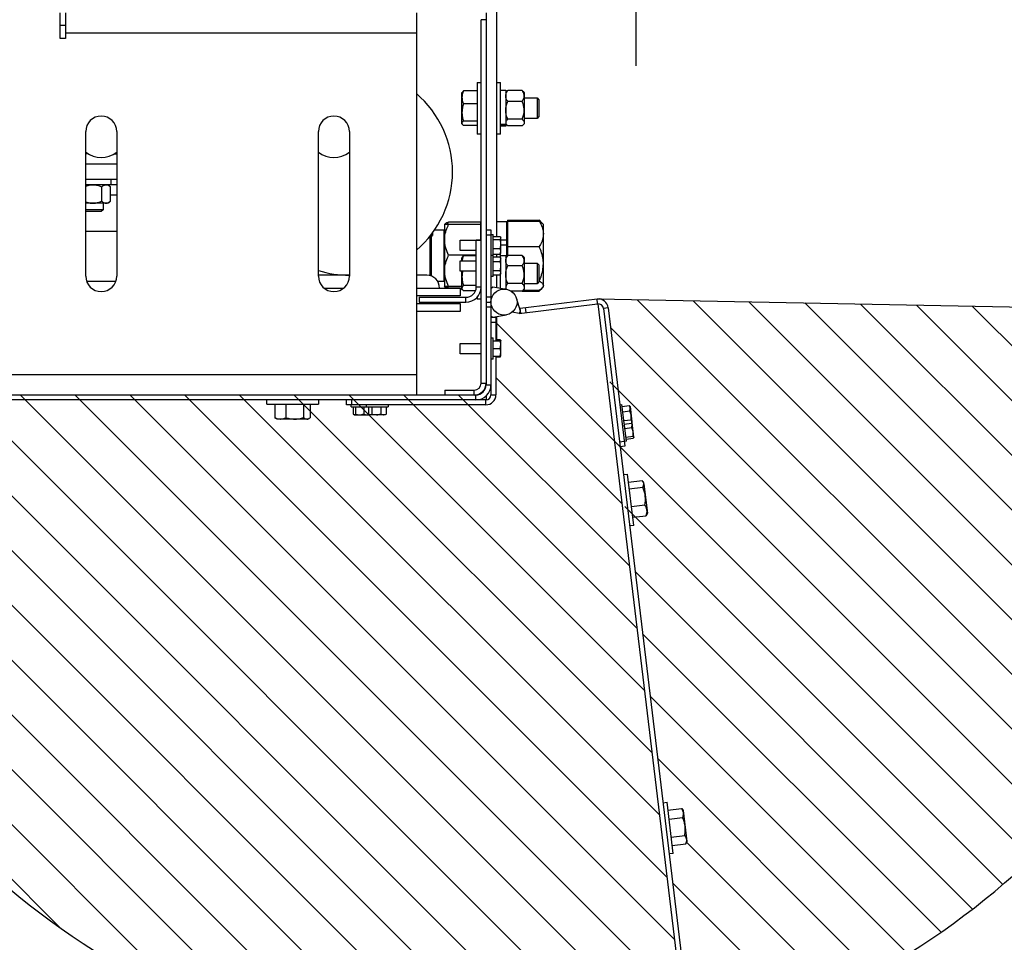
# Model space of a CAD drawing. Header units: inches. Extents: x 170 to 288, y 234 to 248.
# Tile 376 of 480: x 255.792 to 256.587, y 237.284 to 238.028. Entities that reach past the tile are written whole.
import ezdxf

# ---------------------------------------------------------------- set-up
doc = ezdxf.new("R2010")
doc.units = ezdxf.units.IN
doc.header["$LTSCALE"] = 0.25
doc.header["$MEASUREMENT"] = 0
doc.layers.add('ANNOTATIONS', color=1, linetype='Continuous')
doc.layers.add('STANDARD Z GUIDE MOTOR RH', color=7, linetype='Continuous')
doc.styles.add('ARIAL', font='arial.ttf', dxfattribs={"height": 0.09375})
doc.dimstyles.new('STANDARD$0', dxfattribs={"dimtxt": 0.09375, "dimasz": 0.09375, "dimexe": 0.03125, "dimexo": 0.046875, "dimgap": 0.09, "dimtad": 0, "dimtih": 1, "dimtoh": 1, "dimdec": 4, "dimzin": 0, "dimdsep": 46, "dimtxsty": 'ARIAL', "dimcen": 0.09, "dimadec": 0, "dimazin": 0, "dimtfac": 1, "dimtdec": 4, "dimtofl": 0, "dimtmove": 0, "dimatfit": 1, "dimfxl": 1, "dimtolj": 1, "dimtzin": 0, "dimarcsym": 0})

# ---------------------------------------------------------------- blocks, each defined once
blk = doc.blocks.new('*D35')
at = {"layer": 'ANNOTATIONS', "color": 0, "lineweight": -2, "transparency": 16777216}
for p, q in [((256.33646, 238.03768), (257.07324, 238.03768)), ((257.04199, 237.94393), (257.04199, 237.8032)), ((257.04199, 237.27493), (257.04199, 237.52619)), ((256.22324, 237.18118), (257.07324, 237.18118))]:
    blk.add_line(p, q, dxfattribs=at)
at = {"layer": 'ANNOTATIONS', "color": 0, "transparency": 16777216}
for points in [[(257.02637, 237.94393), (257.05762, 237.94393), (257.04199, 238.03768)], [(257.02637, 237.27493), (257.05762, 237.27493), (257.04199, 237.18118)]]:
    blk.add_solid(points, dxfattribs=at)
at = {"layer": 'defpoints', "color": 0, "transparency": 16777216}
for p in [(256.28958, 238.03768), (256.17637, 237.18118), (257.04199, 237.18118)]:
    blk.add_point(p, dxfattribs=at)
at = {"layer": 'ANNOTATIONS', "color": 0, "transparency": 16777216, "insert": (257.04199, 237.6647), "char_height": 0.09375, "attachment_point": 5, "style": 'ARIAL'}
blk.add_mtext('\\A1;25 3/8"', dxfattribs=at)
blk = doc.blocks.new('*D37')
at = {"layer": 'ANNOTATIONS', "color": 0, "lineweight": -2, "transparency": 16777216}
for p, q in [((255.56945, 237.83422), (255.56945, 236.99501)), ((256.80182, 237.74534), (256.80182, 236.99501)), ((255.6632, 237.02626), (255.89614, 237.02626)), ((256.70807, 237.02626), (256.47513, 237.02626))]:
    blk.add_line(p, q, dxfattribs=at)
at = {"layer": 'ANNOTATIONS', "color": 0, "transparency": 16777216}
for points in [[(255.6632, 237.04189), (255.6632, 237.01064), (255.56945, 237.02626)], [(256.70807, 237.04189), (256.70807, 237.01064), (256.80182, 237.02626)]]:
    blk.add_solid(points, dxfattribs=at)
at = {"layer": 'defpoints', "color": 0, "transparency": 16777216}
for p in [(255.56945, 237.88109), (256.80182, 237.79222), (256.80182, 237.02626)]:
    blk.add_point(p, dxfattribs=at)
at = {"layer": 'ANNOTATIONS', "color": 0, "transparency": 16777216, "insert": (256.18564, 237.02626), "char_height": 0.09375, "attachment_point": 5, "style": 'ARIAL'}
blk.add_mtext('\\A1;35 3/4"', dxfattribs=at)

msp = doc.modelspace()

# ---------------------------------------------------------------- linework, layer by layer
at = {"layer": 'STANDARD Z GUIDE MOTOR RH'}
for p, q in [((256.28958, 238.27489), (256.28958, 237.99081)), ((256.17708, 238.03768), (256.17708, 237.85317)), ((255.82512, 238.01288), (255.82512, 238.03372)), ((255.82928, 238.03372), (255.82928, 238.01288)), ((256.11262, 238.03372), (256.11262, 237.72518)), ((256.16875, 238.02805), (256.16478, 238.02805)), ((256.16478, 237.73482), (256.16478, 238.02805)), ((256.16875, 238.03372), (256.16875, 237.73352)), ((255.82928, 238.0233), (255.82512, 238.0233)), ((255.82928, 238.01288), (255.82512, 238.01288)), ((256.11262, 238.01705), (255.82928, 238.01705)), ((256.16145, 237.97747), (256.16478, 237.97747)), ((256.16145, 237.97747), (256.16145, 237.9358)), ((256.17708, 237.97747), (256.18042, 237.97747)), ((256.18042, 237.9358), (256.18042, 237.97747)), ((256.14932, 237.96913), (256.14956, 237.96955)), ((256.14932, 237.94413), (256.14932, 237.96913)), ((256.16145, 237.97053), (256.15043, 237.97053)), ((256.18042, 237.97112), (256.18458, 237.97112)), ((256.18458, 237.97112), (256.18458, 237.94215)), ((256.18458, 237.96913), (256.18541, 237.9701)), ((256.19785, 237.97092), (256.18625, 237.97092)), ((256.19869, 237.9701), (256.19952, 237.96913)), ((256.19952, 237.96913), (256.19952, 237.94413)), ((256.19952, 237.96497), (256.20992, 237.96497)), ((256.20992, 237.96497), (256.21145, 237.96344)), ((256.20992, 237.96497), (256.20992, 237.9483)), ((256.16145, 237.96018), (256.15043, 237.96018)), ((256.19785, 237.96199), (256.18625, 237.96199)), ((256.21145, 237.96344), (256.21145, 237.94983)), ((256.20992, 237.9483), (256.19952, 237.9483)), ((256.21145, 237.94983), (256.20992, 237.9483)), ((256.14956, 237.94372), (256.14932, 237.94413)), ((256.16145, 237.94629), (256.15043, 237.94629)), ((256.16145, 237.94274), (256.15043, 237.94274)), ((256.18042, 237.94365), (256.18458, 237.94365)), ((256.18042, 237.94281), (256.18458, 237.94281)), ((256.18458, 237.94215), (256.18042, 237.94215)), ((256.18541, 237.94317), (256.18458, 237.94413)), ((256.19785, 237.94771), (256.18625, 237.94771)), ((256.19785, 237.94235), (256.18625, 237.94235)), ((256.19952, 237.94413), (256.19869, 237.94317)), ((255.84574, 237.82112), (255.84574, 237.93778)), ((255.87074, 237.93778), (255.87074, 237.82112)), ((256.03345, 237.82112), (256.03345, 237.93778)), ((256.05845, 237.93778), (256.05845, 237.82112)), ((256.16478, 237.9358), (256.16145, 237.9358)), ((256.18042, 237.9358), (256.17708, 237.9358)), ((255.84763, 237.91987), (255.84574, 237.91987)), ((255.86889, 237.91987), (255.87074, 237.91987)), ((255.87074, 237.91153), (255.84574, 237.91153)), ((255.87074, 237.89903), (255.84574, 237.89903)), ((255.87074, 237.89487), (255.84574, 237.89487)), ((255.85859, 237.8816), (255.85859, 237.8932)), ((255.86387, 237.89487), (255.86581, 237.8932)), ((255.86581, 237.8816), (255.86581, 237.8932)), ((255.86585, 237.89903), (255.86585, 237.89487)), ((255.86581, 237.8866), (255.87074, 237.8866)), ((255.86387, 237.87993), (255.84574, 237.87993)), ((255.8597, 237.87993), (255.8597, 237.87473)), ((255.86581, 237.8816), (255.86387, 237.87993)), ((255.8597, 237.87473), (255.84574, 237.87473)), ((255.85818, 237.8732), (255.84574, 237.8732)), ((255.8597, 237.87473), (255.85818, 237.8732)), ((256.13522, 237.86269), (256.13552, 237.86304)), ((256.13522, 237.86268), (256.13522, 237.81269)), ((256.16425, 237.86474), (256.13855, 237.86474)), ((256.16425, 237.8628), (256.13855, 237.8628)), ((256.16425, 237.86474), (256.16425, 237.85021)), ((256.16425, 237.86268), (256.16478, 237.86268)), ((256.17708, 237.86513), (256.18542, 237.86513)), ((256.18542, 237.83677), (256.18542, 237.86513)), ((256.18542, 237.86268), (256.18595, 237.86268)), ((256.18595, 237.86638), (256.18595, 237.83736)), ((256.18595, 237.86638), (256.21165, 237.86638)), ((256.18595, 237.86552), (256.21165, 237.86552)), ((256.21165, 237.86638), (256.21245, 237.86502)), ((256.21296, 237.86503), (256.21425, 237.86354)), ((256.21425, 237.86354), (256.21498, 237.86268)), ((256.21498, 237.81268), (256.21498, 237.86268)), ((255.87074, 237.85727), (255.84574, 237.85727)), ((256.12346, 237.85323), (256.12346, 237.82155)), ((256.12516, 237.85372), (256.12372, 237.85356)), ((256.12396, 237.82141), (256.12396, 237.85358)), ((256.12438, 237.85363), (256.12438, 237.82126)), ((256.12468, 237.8548), (256.12542, 237.8548)), ((256.12542, 237.85578), (256.12542, 237.85378)), ((256.12735, 237.85852), (256.1348, 237.85852)), ((256.1348, 237.85852), (256.1348, 237.81685)), ((256.1348, 237.85435), (256.13522, 237.85435)), ((256.16875, 237.85854), (256.17272, 237.85854)), ((256.16875, 237.85438), (256.17272, 237.85438)), ((256.17272, 237.85854), (256.17272, 237.72538)), ((256.17272, 237.85471), (256.17438, 237.85471)), ((256.17438, 237.82071), (256.17438, 237.85471)), ((256.17438, 237.85317), (256.18016, 237.85317)), ((256.18044, 237.85278), (256.18072, 237.85229)), ((256.14772, 237.85021), (256.16478, 237.85021)), ((256.14772, 237.84188), (256.14772, 237.85021)), ((256.16478, 237.85011), (256.16082, 237.85011)), ((256.16082, 237.81241), (256.16082, 237.85011)), ((256.17438, 237.8506), (256.18016, 237.8506)), ((256.18016, 237.8506), (256.18072, 237.85188)), ((256.18072, 237.83979), (256.18072, 237.85229)), ((256.18542, 237.85012), (256.18072, 237.85012)), ((256.18542, 237.84614), (256.18072, 237.84614)), ((256.18595, 237.84497), (256.21165, 237.84497)), ((256.16082, 237.83791), (256.13855, 237.83791)), ((256.16082, 237.84188), (256.14772, 237.84188)), ((256.1497, 237.83644), (256.15043, 237.83742)), ((256.16082, 237.83742), (256.15043, 237.83742)), ((256.17272, 237.83804), (256.17438, 237.83804)), ((256.17438, 237.84347), (256.18016, 237.84347)), ((256.17438, 237.83892), (256.18016, 237.83892)), ((256.17708, 237.83892), (256.17708, 237.83659)), ((256.18016, 237.83892), (256.18072, 237.8412)), ((256.18036, 237.83935), (256.18016, 237.83892)), ((256.18042, 237.83643), (256.18042, 237.83925)), ((256.18042, 237.83778), (256.18458, 237.83778)), ((256.18072, 237.83979), (256.18044, 237.83931)), ((256.18458, 237.83778), (256.18458, 237.81064)), ((256.18458, 237.8358), (256.18574, 237.83715)), ((256.18625, 237.83769), (256.18573, 237.83712)), ((256.19785, 237.83769), (256.18625, 237.83769)), ((256.19785, 237.83769), (256.19837, 237.83712)), ((256.19836, 237.83715), (256.19952, 237.8358)), ((256.14772, 237.83354), (256.16082, 237.83354)), ((256.14772, 237.82521), (256.14772, 237.83354)), ((256.14932, 237.8358), (256.14969, 237.83644)), ((256.14932, 237.83354), (256.14932, 237.8358)), ((256.17438, 237.83659), (256.18016, 237.83659)), ((256.17438, 237.83299), (256.18016, 237.83299)), ((256.18016, 237.83659), (256.18072, 237.83563)), ((256.18016, 237.83299), (256.18072, 237.83479)), ((256.18072, 237.82313), (256.18072, 237.83563)), ((256.19785, 237.82951), (256.18625, 237.82951)), ((256.19952, 237.8358), (256.19952, 237.8108)), ((256.19952, 237.83163), (256.20992, 237.83163)), ((256.20992, 237.83163), (256.21145, 237.83011)), ((256.20992, 237.83163), (256.20992, 237.81497)), ((256.21145, 237.83011), (256.21145, 237.81649)), ((256.05845, 237.82188), (256.03345, 237.82188)), ((256.12083, 237.82188), (256.11262, 237.82188)), ((256.13522, 237.82102), (256.1348, 237.82102)), ((256.16082, 237.82521), (256.14772, 237.82521)), ((256.14932, 237.8108), (256.14932, 237.82521)), ((256.17438, 237.82577), (256.18016, 237.82577)), ((256.17438, 237.82216), (256.18016, 237.82216)), ((256.17708, 237.82216), (256.17708, 237.81202)), ((256.18016, 237.82216), (256.18072, 237.82396)), ((256.18072, 237.82313), (256.18016, 237.82216)), ((256.18042, 237.81141), (256.18042, 237.82246)), ((255.86999, 237.81685), (255.84649, 237.81685)), ((256.1348, 237.81685), (256.12975, 237.81685)), ((256.16082, 237.81363), (256.15043, 237.81363)), ((256.17438, 237.82071), (256.17272, 237.82071)), ((256.19785, 237.81512), (256.18625, 237.81512)), ((256.20992, 237.81497), (256.19952, 237.81497)), ((256.21145, 237.81649), (256.20992, 237.81497)), ((256.21145, 237.81713), (256.21165, 237.81713)), ((256.03801, 237.81147), (256.0539, 237.81147)), ((256.11262, 237.81147), (256.14792, 237.81147)), ((256.14792, 237.80522), (256.11262, 237.80522)), ((256.13552, 237.81233), (256.13522, 237.81268)), ((256.13522, 237.81268), (256.13522, 237.81268)), ((256.14932, 237.8128), (256.13855, 237.8128)), ((256.14932, 237.81257), (256.13855, 237.81257)), ((256.14792, 237.81147), (256.14792, 237.80522)), ((256.14942, 237.81063), (256.14792, 237.81063)), ((256.14969, 237.81016), (256.14932, 237.8108)), ((256.16017, 237.80919), (256.15043, 237.80919)), ((256.16082, 237.81241), (256.16478, 237.81241)), ((256.17272, 237.8112), (256.17432, 237.81254)), ((256.17432, 237.81254), (256.18513, 237.81054)), ((256.18395, 237.81075), (256.18458, 237.81075)), ((256.18475, 237.8106), (256.18458, 237.8108)), ((256.19785, 237.80891), (256.18909, 237.80891)), ((256.19792, 237.80899), (256.21165, 237.80899)), ((256.19952, 237.8108), (256.19836, 237.80946)), ((256.1987, 237.80985), (256.21165, 237.80985)), ((256.21425, 237.81183), (256.21296, 237.81034)), ((256.21498, 237.81268), (256.21425, 237.81183)), ((256.11262, 237.79897), (256.14792, 237.79897)), ((256.11478, 237.80408), (256.15248, 237.80408)), ((256.11478, 237.80408), (256.11478, 237.80011)), ((256.11478, 237.80011), (256.15248, 237.80011)), ((256.14792, 237.79897), (256.14792, 237.79272)), ((256.15248, 237.80011), (256.15248, 237.80408)), ((256.16145, 237.80399), (256.16145, 237.80247)), ((256.16478, 237.80247), (256.16145, 237.80247)), ((256.16875, 237.80438), (256.17272, 237.80438)), ((256.16875, 237.80021), (256.17272, 237.80021)), ((256.19652, 237.79285), (256.19324, 237.80334)), ((256.19539, 237.7911), (256.25876, 237.79874)), ((256.19624, 237.7952), (256.25829, 237.80268)), ((256.25876, 237.79874), (256.25829, 237.80268)), ((256.25829, 237.80268), (256.80182, 237.79222)), ((256.25896, 237.79876), (256.32578, 237.24444)), ((256.29072, 237.80206), (256.67198, 237.4208)), ((256.33578, 237.80119), (256.69071, 237.44626)), ((256.38084, 237.80032), (256.70827, 237.47289)), ((256.4259, 237.79945), (256.72462, 237.50073)), ((256.47096, 237.79859), (256.73972, 237.52983)), ((256.51602, 237.79772), (256.75349, 237.56026)), ((256.14792, 237.79272), (256.11262, 237.79272)), ((256.17272, 237.79602), (256.16875, 237.79602)), ((256.17272, 237.78922), (256.17432, 237.78788)), ((256.17432, 237.78788), (256.18513, 237.78989)), ((256.19539, 237.7911), (256.18993, 237.79214)), ((256.19539, 237.7911), (256.19652, 237.79285)), ((256.19671, 237.79126), (256.19624, 237.7952)), ((256.20037, 237.7957), (256.20085, 237.79176)), ((256.26734, 237.79558), (256.2634, 237.7951)), ((256.2634, 237.7951), (256.32972, 237.24492)), ((256.26734, 237.79558), (256.2808, 237.68389)), ((256.56109, 237.79685), (256.76585, 237.59209)), ((256.17272, 237.78788), (256.17668, 237.78788)), ((256.17668, 237.78372), (256.17272, 237.78372)), ((256.17668, 237.78788), (256.17668, 237.76893)), ((256.17708, 237.7884), (256.17708, 237.76988)), ((256.17708, 237.78311), (256.27233, 237.68786)), ((255.56452, 237.77695), (256.15996, 237.18151)), ((256.2693, 237.77928), (256.6521, 237.39648)), ((256.14772, 237.76685), (256.16478, 237.76685)), ((256.14772, 237.75852), (256.14772, 237.76685)), ((256.17272, 237.77135), (256.17438, 237.77135)), ((256.17438, 237.75402), (256.17438, 237.77135)), ((256.17438, 237.76893), (256.18016, 237.76893)), ((256.17668, 237.76988), (256.18016, 237.76988)), ((256.17668, 237.76987), (256.18016, 237.76987)), ((256.17668, 237.76983), (256.18016, 237.76983)), ((256.17668, 237.7697), (256.18016, 237.7697)), ((256.17668, 237.76943), (256.18016, 237.76943)), ((256.18021, 237.76965), (256.18016, 237.76983)), ((256.18016, 237.76983), (256.18034, 237.76957)), ((256.18024, 237.76938), (256.18016, 237.7697)), ((256.18027, 237.76893), (256.18016, 237.76943)), ((256.18016, 237.76268), (256.18072, 237.76581)), ((256.18044, 237.76942), (256.18056, 237.7692)), ((256.18056, 237.7692), (256.18067, 237.76901)), ((256.18072, 237.75643), (256.18072, 237.76893)), ((256.16478, 237.75852), (256.14772, 237.75852)), ((256.17438, 237.76268), (256.18016, 237.76268)), ((256.18016, 237.75643), (256.18072, 237.75956)), ((256.17438, 237.75402), (256.17272, 237.75402)), ((256.17438, 237.75643), (256.18016, 237.75643)), ((256.17668, 237.75643), (256.17668, 237.72538)), ((256.17668, 237.75594), (256.18016, 237.75594)), ((256.18016, 237.75594), (256.18067, 237.75636)), ((255.64595, 237.74185), (256.11262, 237.74185)), ((256.16478, 237.73482), (256.16875, 237.73482)), ((256.17668, 237.73931), (256.27839, 237.63761)), ((256.26867, 237.73571), (256.6311, 237.37328)), ((255.56818, 237.7291), (256.11211, 237.18517)), ((256.13542, 237.72915), (256.15912, 237.72915)), ((256.13542, 237.72915), (256.13542, 237.72518)), ((256.15912, 237.72518), (256.15912, 237.72915)), ((256.16875, 237.73352), (256.17272, 237.73352)), ((256.16042, 237.72518), (255.61438, 237.72518)), ((256.16855, 237.72122), (255.61438, 237.72122)), ((255.66048, 237.72518), (256.20406, 237.18161)), ((255.70468, 237.72518), (256.24545, 237.18441)), ((255.74887, 237.72518), (256.24706, 237.22699)), ((255.79306, 237.72518), (256.2754, 237.24285)), ((255.83726, 237.72518), (256.30052, 237.26192)), ((255.88145, 237.72518), (256.32079, 237.28585)), ((255.92565, 237.72518), (256.31473, 237.3361)), ((255.96984, 237.72518), (256.30868, 237.38635)), ((255.99178, 237.71788), (255.99178, 237.72122)), ((255.99178, 237.71788), (256.03345, 237.71788)), ((255.99833, 237.71788), (255.99833, 237.70687)), ((256.00722, 237.71788), (256.00722, 237.70687)), ((256.01403, 237.72518), (256.30262, 237.4366)), ((256.02151, 237.71788), (256.02151, 237.70687)), ((256.02691, 237.71788), (256.02691, 237.70687)), ((256.03345, 237.72122), (256.03345, 237.71788)), ((256.05605, 237.71725), (256.05605, 237.72122)), ((256.05823, 237.72518), (256.29656, 237.48685)), ((256.06022, 237.72122), (256.06022, 237.71725)), ((256.10242, 237.72518), (256.2905, 237.5371)), ((256.14662, 237.72518), (256.28445, 237.58736)), ((256.16042, 237.72122), (256.16042, 237.72518)), ((256.16855, 237.71725), (256.16855, 237.72122)), ((256.16875, 237.72447), (256.16875, 237.72122)), ((256.17272, 237.72538), (256.17668, 237.72538)), ((256.16855, 237.71725), (256.05605, 237.71725)), ((256.05988, 237.71558), (256.05988, 237.71725)), ((256.05988, 237.71558), (256.08972, 237.71558)), ((256.06163, 237.71558), (256.06163, 237.70981)), ((256.06332, 237.71558), (256.06332, 237.70981)), ((256.06332, 237.70981), (256.06678, 237.70925)), ((256.07024, 237.71558), (256.07024, 237.70981)), ((256.07024, 237.70981), (256.07285, 237.70925)), ((256.07238, 237.71558), (256.07238, 237.71725)), ((256.07389, 237.71558), (256.07389, 237.70981)), ((256.07667, 237.71558), (256.07667, 237.70981)), ((256.07667, 237.70981), (256.08025, 237.70925)), ((256.08383, 237.71558), (256.08383, 237.70981)), ((256.08383, 237.70981), (256.08602, 237.70925)), ((256.08821, 237.71558), (256.08821, 237.70981)), ((256.08972, 237.71725), (256.08972, 237.71558)), ((256.27677, 237.71731), (256.27843, 237.71751)), ((256.282, 237.68789), (256.27843, 237.71751)), ((256.27861, 237.71601), (256.28434, 237.7167)), ((256.27913, 237.71166), (256.28486, 237.71235)), ((256.28464, 237.71635), (256.285, 237.71587)), ((256.28486, 237.71235), (256.28516, 237.7146)), ((256.285, 237.71587), (256.2865, 237.70346)), ((256.00012, 237.70575), (255.99914, 237.70632)), ((256.02512, 237.70575), (256.00012, 237.70575)), ((256.0261, 237.70632), (256.02512, 237.70575)), ((256.0623, 237.70925), (256.06212, 237.70935)), ((256.06247, 237.70925), (256.07428, 237.70925)), ((256.0748, 237.70925), (256.07428, 237.70955)), ((256.0873, 237.70925), (256.0748, 237.70925)), ((256.08782, 237.70955), (256.0873, 237.70925)), ((256.27999, 237.70456), (256.28572, 237.70525)), ((256.28032, 237.7018), (256.28605, 237.70249)), ((256.28572, 237.70525), (256.28585, 237.70887)), ((256.2865, 237.70346), (256.28626, 237.70291)), ((256.28797, 237.69122), (256.28656, 237.70294)), ((256.2805, 237.7003), (256.27885, 237.7001)), ((256.28076, 237.69817), (256.28649, 237.69886)), ((256.28649, 237.69886), (256.28673, 237.70153)), ((256.28732, 237.69199), (256.28746, 237.69549)), ((256.27233, 237.68786), (256.60898, 237.35121)), ((256.27636, 237.68755), (256.2803, 237.68802)), ((256.282, 237.68789), (256.28034, 237.68769)), ((256.28159, 237.6913), (256.28732, 237.69199)), ((256.28179, 237.68963), (256.28752, 237.69032)), ((256.28799, 237.69105), (256.28791, 237.69086)), ((256.2808, 237.68389), (256.27686, 237.68341)), ((255.57656, 237.67652), (256.05953, 237.19355)), ((256.27957, 237.66097), (256.28288, 237.66137)), ((256.28786, 237.62001), (256.28288, 237.66137)), ((256.28366, 237.65488), (256.2946, 237.6562)), ((256.29524, 237.65545), (256.29592, 237.65455)), ((256.29603, 237.65365), (256.29592, 237.65455)), ((256.2843, 237.64952), (256.29524, 237.65084)), ((256.29603, 237.65365), (256.29891, 237.62973)), ((256.28071, 237.63528), (256.58575, 237.33025)), ((256.28602, 237.63533), (256.29695, 237.63665)), ((256.28708, 237.6265), (256.29802, 237.62782)), ((256.29891, 237.62973), (256.29847, 237.62869)), ((255.59177, 237.61712), (256.00012, 237.20877)), ((256.28786, 237.62001), (256.28455, 237.61961)), ((256.28899, 237.58281), (256.56139, 237.31042)), ((255.61866, 237.54604), (255.92904, 237.23565)), ((256.29505, 237.53256), (256.53588, 237.29173)), ((256.3011, 237.48231), (256.5092, 237.27421)), ((255.67756, 237.44294), (255.82595, 237.29455)), ((256.30716, 237.43206), (256.48131, 237.2579)), ((256.31148, 237.39622), (256.31479, 237.39662)), ((256.31978, 237.35526), (256.31479, 237.39662)), ((256.31556, 237.39027), (256.32649, 237.39159)), ((256.31645, 237.38287), (256.32739, 237.38419)), ((256.32649, 237.39159), (256.32658, 237.39145)), ((256.32659, 237.39145), (256.32783, 237.3898)), ((256.32783, 237.3898), (256.33083, 237.36498)), ((256.31818, 237.36854), (256.32911, 237.36986)), ((256.31901, 237.36161), (256.32995, 237.36293)), ((256.33083, 237.36498), (256.33001, 237.36308)), ((256.33059, 237.36443), (256.45217, 237.24286)), ((256.31978, 237.35526), (256.31647, 237.35486)), ((256.31928, 237.33155), (256.42169, 237.22914))]:
    msp.add_line(p, q, dxfattribs=at)
msp.add_circle((256.18322, 237.80021), 0.0105, dxfattribs=at)
for centre, radius, start, end in [((256.05833, 237.90522), 0.08333, 310.64724, 49.35273), ((255.85824, 237.93778), 0.0125, 0, 180), ((256.04595, 237.93778), 0.0125, 0, 180), ((255.85826, 237.93778), 0.02083, 233.07279, 306.81262), ((256.04596, 237.93778), 0.02083, 233.10145, 306.84126), ((256.18297, 237.80015), 0.6189, 172.51421, 359.26611), ((256.12518, 237.85422), 0.000505, 267.56796, 298.35549), ((255.85824, 237.82112), 0.0125, 180, 0), ((256.05833, 237.90522), 0.08333, 252.62646, 270.08021), ((256.04595, 237.82112), 0.0125, 180, 0), ((256.12083, 237.81147), 0.01042, 360, 90), ((256.15248, 237.81241), 0.0123, 270, 0), ((256.15248, 237.81241), 0.00833, 270, 0), ((256.25926, 237.7946), 0.00813, 6.87352, 96.87352), ((256.25926, 237.7946), 0.00417, 6.87352, 96.87352), ((256.15912, 237.73482), 0.00963, 270, 0), ((256.15912, 237.73482), 0.00567, 270, 0), ((256.16042, 237.73352), 0.00833, 270, 0), ((256.16042, 237.73352), 0.0123, 270, 0), ((256.16855, 237.72538), 0.00813, 270, 0), ((256.16855, 237.72538), 0.00417, 270, 0)]:
    msp.add_arc(centre, radius, start, end, dxfattribs=at)
for points, knots in [([(256.15043, 237.97053), (256.15028, 237.97014), (256.14963, 237.96845), (256.14945, 237.9667), (256.14932, 237.96535)], [0, 0, 0, 0, 0.229361, 1, 1, 1, 1]), ([(256.14932, 237.96535), (256.14933, 237.96492), (256.14939, 237.96317), (256.14998, 237.96147), (256.15043, 237.96018)], [0, 0, 0, 0, 0.246304, 1, 1, 1, 1]), ([(256.14959, 237.96953), (256.14961, 237.96959), (256.14973, 237.96993), (256.15011, 237.97025), (256.15043, 237.97053)], [0, 0, 0, 0, 0.169502, 1, 1, 1, 1]), ([(256.18458, 237.96646), (256.18465, 237.96708), (256.18478, 237.96835), (256.18552, 237.96983), (256.18609, 237.97068), (256.18625, 237.97092)], [0, 0, 0, 0, 0.406291, 0.827268, 1, 1, 1, 1]), ([(256.18625, 237.96199), (256.18581, 237.96269), (256.18492, 237.9641), (256.18459, 237.96564), (256.18458, 237.96644), (256.18458, 237.96646)], [0, 0, 0, 0, 0.4843418, 0.9863244, 1, 1, 1, 1]), ([(256.18625, 237.97092), (256.18599, 237.9707), (256.18566, 237.97042), (256.18546, 237.97013), (256.18542, 237.97008)], [0, 0, 0, 0, 0.815668, 1, 1, 1, 1]), ([(256.19952, 237.96646), (256.19945, 237.96708), (256.19933, 237.96835), (256.19858, 237.96983), (256.19802, 237.97068), (256.19785, 237.97092)], [0, 0, 0, 0, 0.406291, 0.827268, 1, 1, 1, 1]), ([(256.19785, 237.97092), (256.19812, 237.9707), (256.19844, 237.97042), (256.19864, 237.97013), (256.19868, 237.97008)], [0, 0, 0, 0, 0.815668, 1, 1, 1, 1]), ([(256.19785, 237.96199), (256.19829, 237.96269), (256.19918, 237.9641), (256.19952, 237.96564), (256.19952, 237.96644), (256.19952, 237.96646)], [0, 0, 0, 0, 0.484341, 0.986325, 1, 1, 1, 1]), ([(256.15043, 237.96018), (256.15012, 237.95906), (256.14949, 237.95678), (256.14938, 237.95443), (256.14932, 237.95324)], [0, 0, 0, 0, 0.495458, 1, 1, 1, 1]), ([(256.18458, 237.95485), (256.18465, 237.95585), (256.18478, 237.95788), (256.18552, 237.96025), (256.18609, 237.9616), (256.18625, 237.96199)], [0, 0, 0, 0, 0.406293, 0.827268, 1, 1, 1, 1]), ([(256.19952, 237.95485), (256.19945, 237.95585), (256.19933, 237.95788), (256.19858, 237.96025), (256.19802, 237.9616), (256.19785, 237.96199)], [0, 0, 0, 0, 0.406293, 0.827268, 1, 1, 1, 1]), ([(256.14932, 237.95324), (256.14932, 237.95307), (256.14933, 237.95183), (256.14957, 237.94948), (256.15015, 237.94736), (256.15043, 237.94629)], [0, 0, 0, 0, 0.07009, 0.530784, 1, 1, 1, 1]), ([(256.18625, 237.94771), (256.18581, 237.94882), (256.18492, 237.95108), (256.18459, 237.95355), (256.18458, 237.95482), (256.18458, 237.95485)], [0, 0, 0, 0, 0.484341, 0.986328, 1, 1, 1, 1]), ([(256.19785, 237.94771), (256.19829, 237.94882), (256.19918, 237.95108), (256.19952, 237.95355), (256.19952, 237.95482), (256.19952, 237.95485)], [0, 0, 0, 0, 0.48434, 0.986328, 1, 1, 1, 1]), ([(256.15043, 237.94629), (256.15012, 237.94601), (256.14949, 237.94542), (256.14938, 237.94482), (256.14932, 237.94452)], [0, 0, 0, 0, 0.495459, 1, 1, 1, 1]), ([(256.14932, 237.94452), (256.14932, 237.94448), (256.14933, 237.94416), (256.14957, 237.94356), (256.15015, 237.94302), (256.15043, 237.94274)], [0, 0, 0, 0, 0.07009, 0.530787, 1, 1, 1, 1]), ([(256.18625, 237.94771), (256.186, 237.94748), (256.18542, 237.94694), (256.18474, 237.94605), (256.18464, 237.94537), (256.18458, 237.94503)], [0, 0, 0, 0, 0.265458, 0.628076, 1, 1, 1, 1]), ([(256.18458, 237.94503), (256.18459, 237.94497), (256.1846, 237.94456), (256.18487, 237.94382), (256.18554, 237.94299), (256.18608, 237.94251), (256.18625, 237.94235)], [0, 0, 0, 0, 0.066533, 0.435283, 0.814551, 1, 1, 1, 1]), ([(256.19785, 237.94771), (256.1981, 237.94748), (256.19868, 237.94694), (256.19936, 237.94605), (256.19947, 237.94537), (256.19952, 237.94503)], [0, 0, 0, 0, 0.265458, 0.628079, 1, 1, 1, 1]), ([(256.19952, 237.94503), (256.19952, 237.94497), (256.1995, 237.94456), (256.19923, 237.94382), (256.19856, 237.94299), (256.19803, 237.94251), (256.19785, 237.94235)], [0, 0, 0, 0, 0.066533, 0.435283, 0.814551, 1, 1, 1, 1]), ([(255.84574, 237.89375), (255.84634, 237.89398), (255.84811, 237.89464), (255.85006, 237.89486), (255.85134, 237.89487), (255.85137, 237.89487)], [0, 0, 0, 0, 0.33405, 0.982337, 1, 1, 1, 1]), ([(255.85137, 237.89487), (255.85238, 237.8948), (255.85444, 237.89467), (255.85683, 237.89393), (255.85819, 237.89336), (255.85859, 237.8932)], [0, 0, 0, 0, 0.406305, 0.827274, 1, 1, 1, 1]), ([(255.85859, 237.8932), (255.85889, 237.89345), (255.85962, 237.89403), (255.86082, 237.89471), (255.86173, 237.89481), (255.8622, 237.89487)], [0, 0, 0, 0, 0.265462, 0.628093, 1, 1, 1, 1]), ([(255.8622, 237.89487), (255.86228, 237.89487), (255.86282, 237.89485), (255.86383, 237.89458), (255.86494, 237.89391), (255.86559, 237.89338), (255.86581, 237.8932)], [0, 0, 0, 0, 0.066557, 0.435277, 0.814551, 1, 1, 1, 1]), ([(255.84574, 237.88105), (255.84634, 237.88082), (255.84811, 237.88016), (255.85006, 237.87994), (255.85134, 237.87993), (255.85137, 237.87993)], [0, 0, 0, 0, 0.33405, 0.982337, 1, 1, 1, 1]), ([(255.85137, 237.87993), (255.85238, 237.88), (255.85444, 237.88013), (255.85683, 237.88087), (255.85819, 237.88144), (255.85859, 237.8816)], [0, 0, 0, 0, 0.406305, 0.827274, 1, 1, 1, 1]), ([(255.85859, 237.8816), (255.85889, 237.88135), (255.85962, 237.88077), (255.86082, 237.88009), (255.86173, 237.87999), (255.8622, 237.87993)], [0, 0, 0, 0, 0.265462, 0.628093, 1, 1, 1, 1]), ([(255.8622, 237.87993), (255.86228, 237.87994), (255.86282, 237.87995), (255.86383, 237.88022), (255.86494, 237.88089), (255.86559, 237.88142), (255.86581, 237.8816)], [0, 0, 0, 0, 0.066557, 0.435277, 0.814551, 1, 1, 1, 1]), ([(256.13522, 237.85035), (256.13534, 237.8521), (256.1356, 237.85564), (256.1371, 237.85977), (256.13822, 237.86211), (256.13855, 237.8628)], [0, 0, 0, 0, 0.406289, 0.827263, 1, 1, 1, 1]), ([(256.13855, 237.8628), (256.13806, 237.86279), (256.13688, 237.86277), (256.13553, 237.86273), (256.13532, 237.8627), (256.13522, 237.86268)], [0, 0, 0, 0, 0.2654615, 0.6280791, 1, 1, 1, 1]), ([(256.13855, 237.86474), (256.13806, 237.86453), (256.13691, 237.86405), (256.13582, 237.86348), (256.13565, 237.86311), (256.13561, 237.86303)], [0, 0, 0, 0, 0.369999, 0.875402, 1, 1, 1, 1]), ([(256.13754, 237.86278), (256.13756, 237.86282), (256.13781, 237.86349), (256.13819, 237.86413), (256.13855, 237.86474)], [0, 0, 0, 0, 0.059163, 1, 1, 1, 1]), ([(256.21292, 237.865), (256.21282, 237.86514), (256.2125, 237.86561), (256.212, 237.86606), (256.21165, 237.86638)], [0, 0, 0, 0, 0.29848, 1, 1, 1, 1]), ([(256.21165, 237.86552), (256.21253, 237.86392), (256.21387, 237.86149), (256.21479, 237.85805), (256.21498, 237.85623), (256.21498, 237.85529), (256.21498, 237.85524)], [0, 0, 0, 0, 0.483912, 0.7351916, 0.9863413, 1, 1, 1, 1]), ([(256.21422, 237.86352), (256.21375, 237.86399), (256.21306, 237.86467), (256.21198, 237.86532), (256.21165, 237.86552)], [0, 0, 0, 0, 0.691165, 1, 1, 1, 1]), ([(256.18072, 237.85188), (256.18072, 237.85191), (256.18071, 237.85235), (256.18042, 237.85277), (256.18016, 237.85317)], [0, 0, 0, 0, 0.070199, 1, 1, 1, 1]), ([(256.21498, 237.85524), (256.21486, 237.8538), (256.2146, 237.85088), (256.2131, 237.84747), (256.21198, 237.84553), (256.21165, 237.84497)], [0, 0, 0, 0, 0.4062891, 0.8272683, 1, 1, 1, 1]), ([(256.13855, 237.83791), (256.13767, 237.83985), (256.13634, 237.84279), (256.13542, 237.84695), (256.13522, 237.84916), (256.13522, 237.8503), (256.13522, 237.85035)], [0, 0, 0, 0, 0.483912, 0.735193, 0.986341, 1, 1, 1, 1]), ([(256.18072, 237.84704), (256.18071, 237.84736), (256.18068, 237.84857), (256.18038, 237.84974), (256.18016, 237.8506)], [0, 0, 0, 0, 0.268635, 1, 1, 1, 1]), ([(256.18016, 237.84347), (256.18024, 237.84377), (256.18057, 237.84493), (256.18066, 237.84614), (256.18072, 237.84704)], [0, 0, 0, 0, 0.257549, 1, 1, 1, 1]), ([(256.21498, 237.83105), (256.21498, 237.83137), (256.21496, 237.83345), (256.21441, 237.83735), (256.21308, 237.84165), (256.212, 237.84415), (256.21165, 237.84497)], [0, 0, 0, 0, 0.066532, 0.435283, 0.814554, 1, 1, 1, 1]), ([(256.13522, 237.82536), (256.13534, 237.82711), (256.1356, 237.83069), (256.1371, 237.83485), (256.13822, 237.83722), (256.13855, 237.83791)], [0, 0, 0, 0, 0.40629, 0.827263, 1, 1, 1, 1]), ([(256.15043, 237.83742), (256.15028, 237.83705), (256.14975, 237.83579), (256.1496, 237.83448), (256.1495, 237.83354)], [0, 0, 0, 0, 0.286185, 1, 1, 1, 1]), ([(256.18072, 237.8412), (256.18072, 237.84125), (256.18071, 237.84202), (256.18042, 237.84277), (256.18016, 237.84347)], [0, 0, 0, 0, 0.0701991, 1, 1, 1, 1]), ([(256.18458, 237.8336), (256.18465, 237.83417), (256.18478, 237.83534), (256.18552, 237.83669), (256.18609, 237.83747), (256.18625, 237.83769)], [0, 0, 0, 0, 0.406294, 0.827267, 1, 1, 1, 1]), ([(256.19952, 237.8336), (256.19945, 237.83417), (256.19933, 237.83534), (256.19858, 237.83669), (256.19802, 237.83747), (256.19785, 237.83769)], [0, 0, 0, 0, 0.406294, 0.827267, 1, 1, 1, 1]), ([(256.18072, 237.83479), (256.18072, 237.83483), (256.18071, 237.83544), (256.18042, 237.83604), (256.18016, 237.83659)], [0, 0, 0, 0, 0.0702, 1, 1, 1, 1]), ([(256.18072, 237.82938), (256.18071, 237.82971), (256.18068, 237.83093), (256.18038, 237.83212), (256.18016, 237.83299)], [0, 0, 0, 0, 0.268631, 1, 1, 1, 1]), ([(256.18016, 237.82577), (256.18024, 237.82607), (256.18057, 237.82725), (256.18066, 237.82847), (256.18072, 237.82938)], [0, 0, 0, 0, 0.257549, 1, 1, 1, 1]), ([(256.18625, 237.82951), (256.18581, 237.83014), (256.18492, 237.83144), (256.18459, 237.83285), (256.18458, 237.83358), (256.18458, 237.8336)], [0, 0, 0, 0, 0.484344, 0.986329, 1, 1, 1, 1]), ([(256.18458, 237.82231), (256.18465, 237.82332), (256.18478, 237.82537), (256.18552, 237.82775), (256.18609, 237.82911), (256.18625, 237.82951)], [0, 0, 0, 0, 0.406293, 0.827268, 1, 1, 1, 1]), ([(256.19785, 237.82951), (256.19829, 237.83014), (256.19918, 237.83144), (256.19952, 237.83285), (256.19952, 237.83358), (256.19952, 237.8336)], [0, 0, 0, 0, 0.4843422, 0.986329, 1, 1, 1, 1]), ([(256.19952, 237.82231), (256.19945, 237.82332), (256.19933, 237.82537), (256.19858, 237.82775), (256.19802, 237.82911), (256.19785, 237.82951)], [0, 0, 0, 0, 0.406293, 0.827268, 1, 1, 1, 1]), ([(256.21165, 237.81713), (256.21215, 237.81831), (256.21332, 237.8211), (256.21467, 237.82575), (256.21488, 237.82927), (256.21498, 237.83105)], [0, 0, 0, 0, 0.2654571, 0.6280756, 1, 1, 1, 1]), ([(256.13855, 237.8128), (256.13767, 237.81475), (256.13634, 237.81772), (256.13542, 237.82192), (256.13522, 237.82415), (256.13522, 237.8253), (256.13522, 237.82536)], [0, 0, 0, 0, 0.483911, 0.735194, 0.986342, 1, 1, 1, 1]), ([(256.14984, 237.82521), (256.14976, 237.8249), (256.14939, 237.82342), (256.14935, 237.82189), (256.14932, 237.82068)], [0, 0, 0, 0, 0.208482, 1, 1, 1, 1]), ([(256.18072, 237.82396), (256.18072, 237.82401), (256.18071, 237.82462), (256.18042, 237.82521), (256.18016, 237.82577)], [0, 0, 0, 0, 0.0702, 1, 1, 1, 1]), ([(256.18625, 237.81512), (256.18581, 237.81624), (256.18492, 237.81852), (256.18459, 237.821), (256.18458, 237.82228), (256.18458, 237.82231)], [0, 0, 0, 0, 0.484341, 0.986325, 1, 1, 1, 1]), ([(256.19785, 237.81512), (256.19829, 237.81624), (256.19918, 237.81852), (256.19952, 237.821), (256.19952, 237.82228), (256.19952, 237.82231)], [0, 0, 0, 0, 0.4843392, 0.9863253, 1, 1, 1, 1]), ([(256.14932, 237.82068), (256.14932, 237.82052), (256.14933, 237.81925), (256.14957, 237.81686), (256.15015, 237.81471), (256.15043, 237.81363)], [0, 0, 0, 0, 0.070093, 0.530786, 1, 1, 1, 1]), ([(256.15043, 237.81363), (256.15012, 237.81327), (256.14949, 237.81254), (256.14938, 237.81179), (256.14932, 237.81141)], [0, 0, 0, 0, 0.4954589, 1, 1, 1, 1]), ([(256.18625, 237.81512), (256.186, 237.81486), (256.18542, 237.81423), (256.18474, 237.8132), (256.18464, 237.81241), (256.18458, 237.81202)], [0, 0, 0, 0, 0.2654611, 0.6280779, 1, 1, 1, 1]), ([(256.19785, 237.81512), (256.1981, 237.81486), (256.19868, 237.81423), (256.19936, 237.8132), (256.19947, 237.81241), (256.19952, 237.81202)], [0, 0, 0, 0, 0.26546, 0.628081, 1, 1, 1, 1]), ([(256.21165, 237.81713), (256.21253, 237.81657), (256.21387, 237.81571), (256.21479, 237.81449), (256.21498, 237.81384), (256.21498, 237.81351), (256.21498, 237.81349)], [0, 0, 0, 0, 0.483912, 0.735193, 0.98634, 1, 1, 1, 1]), ([(256.21498, 237.81349), (256.21486, 237.81298), (256.2146, 237.81195), (256.2131, 237.81074), (256.21198, 237.81005), (256.21165, 237.80985)], [0, 0, 0, 0, 0.40629, 0.827267, 1, 1, 1, 1]), ([(256.13855, 237.8128), (256.13806, 237.81279), (256.13688, 237.81277), (256.13553, 237.81273), (256.13532, 237.8127), (256.13522, 237.81269)], [0, 0, 0, 0, 0.265461, 0.628079, 1, 1, 1, 1]), ([(256.13522, 237.81269), (256.13522, 237.81268), (256.13524, 237.81267), (256.13579, 237.81263), (256.13713, 237.8126), (256.1382, 237.81258), (256.13855, 237.81257)], [0, 0, 0, 0, 0.066533, 0.435281, 0.814551, 1, 1, 1, 1]), ([(256.13531, 237.81276), (256.13544, 237.81249), (256.13564, 237.81205), (256.13647, 237.81163), (256.1368, 237.81147)], [0, 0, 0, 0, 0.6111879, 1, 1, 1, 1]), ([(256.14932, 237.81141), (256.14932, 237.81135), (256.14933, 237.81096), (256.14957, 237.81021), (256.15015, 237.80953), (256.15043, 237.80919)], [0, 0, 0, 0, 0.070096, 0.530786, 1, 1, 1, 1]), ([(256.18458, 237.81202), (256.18459, 237.81194), (256.1846, 237.81148), (256.18469, 237.81098), (256.18497, 237.81059), (256.18498, 237.81056)], [0, 0, 0, 0, 0.145481, 0.951777, 1, 1, 1, 1]), ([(256.19952, 237.81202), (256.19952, 237.81194), (256.1995, 237.81148), (256.19923, 237.81061), (256.19856, 237.80965), (256.19803, 237.8091), (256.19785, 237.80891)], [0, 0, 0, 0, 0.0665341, 0.435284, 0.8145519, 1, 1, 1, 1]), ([(256.21359, 237.8113), (256.2133, 237.81085), (256.21279, 237.81006), (256.21199, 237.80931), (256.21165, 237.80899)], [0, 0, 0, 0, 0.575743, 1, 1, 1, 1]), ([(256.18016, 237.7697), (256.18025, 237.76962), (256.18042, 237.76945), (256.18048, 237.76927), (256.1805, 237.76919)], [0, 0, 0, 0, 0.512362, 1, 1, 1, 1]), ([(256.18016, 237.76943), (256.18025, 237.76938), (256.18049, 237.76924), (256.18056, 237.7691), (256.1806, 237.76901)], [0, 0, 0, 0, 0.354681, 1, 1, 1, 1]), ([(256.18072, 237.76581), (256.18072, 237.76588), (256.18071, 237.76694), (256.18042, 237.76797), (256.18016, 237.76893)], [0, 0, 0, 0, 0.070199, 1, 1, 1, 1]), ([(256.18016, 237.76893), (256.18024, 237.76893), (256.18057, 237.76893), (256.18066, 237.76893), (256.18072, 237.76893)], [0, 0, 0, 0, 0.257522, 1, 1, 1, 1]), ([(256.18072, 237.75956), (256.18072, 237.75963), (256.18071, 237.76069), (256.18042, 237.76172), (256.18016, 237.76268)], [0, 0, 0, 0, 0.070196, 1, 1, 1, 1]), ([(256.18072, 237.75643), (256.18066, 237.75643), (256.18057, 237.75643), (256.18024, 237.75643), (256.18016, 237.75643)], [0, 0, 0, 0, 0.742478, 1, 1, 1, 1]), ([(256.06163, 237.70981), (256.06183, 237.70959), (256.06211, 237.70929), (256.0624, 237.70926), (256.06247, 237.70925)], [0, 0, 0, 0, 0.731433, 1, 1, 1, 1]), ([(256.06247, 237.70925), (256.06269, 237.70931), (256.06297, 237.7094), (256.06325, 237.70973), (256.06332, 237.70981)], [0, 0, 0, 0, 0.742433, 1, 1, 1, 1]), ([(256.06678, 237.70925), (256.06686, 237.70925), (256.06803, 237.70926), (256.06917, 237.70954), (256.07024, 237.70981)], [0, 0, 0, 0, 0.0702, 1, 1, 1, 1]), ([(256.07528, 237.70925), (256.07563, 237.70931), (256.0761, 237.7094), (256.07655, 237.70973), (256.07667, 237.70981)], [0, 0, 0, 0, 0.742424, 1, 1, 1, 1]), ([(256.08025, 237.70925), (256.08033, 237.70925), (256.08154, 237.70926), (256.08273, 237.70954), (256.08383, 237.70981)], [0, 0, 0, 0, 0.070197, 1, 1, 1, 1]), ([(256.08602, 237.70925), (256.08607, 237.70925), (256.08681, 237.70926), (256.08753, 237.70954), (256.08821, 237.70981)], [0, 0, 0, 0, 0.07016, 1, 1, 1, 1]), ([(256.08821, 237.70981), (256.08809, 237.70971), (256.08797, 237.7096), (256.08783, 237.70957), (256.08782, 237.70956)], [0, 0, 0, 0, 0.909395, 1, 1, 1, 1]), ([(256.28516, 237.7146), (256.28515, 237.71465), (256.28505, 237.71538), (256.28468, 237.71607), (256.28434, 237.7167)], [0, 0, 0, 0, 0.07016, 1, 1, 1, 1]), ([(256.28434, 237.7167), (256.28445, 237.7166), (256.28457, 237.71649), (256.28463, 237.71636), (256.28463, 237.71635)], [0, 0, 0, 0, 0.909395, 1, 1, 1, 1]), ([(256.28585, 237.70887), (256.28584, 237.70895), (256.28568, 237.71015), (256.28526, 237.71129), (256.28486, 237.71235)], [0, 0, 0, 0, 0.070197, 1, 1, 1, 1]), ([(255.99833, 237.70687), (255.99905, 237.70656), (256.00051, 237.70593), (256.00201, 237.70581), (256.00277, 237.70575)], [0, 0, 0, 0, 0.495454, 1, 1, 1, 1]), ([(255.99916, 237.70637), (255.99908, 237.70639), (255.9988, 237.70647), (255.99853, 237.7067), (255.99833, 237.70687)], [0, 0, 0, 0, 0.265927, 1, 1, 1, 1]), ([(256.00277, 237.70575), (256.00288, 237.70575), (256.00368, 237.70576), (256.00518, 237.70601), (256.00654, 237.70658), (256.00722, 237.70687)], [0, 0, 0, 0, 0.070103, 0.530783, 1, 1, 1, 1]), ([(256.00722, 237.70687), (256.00838, 237.70656), (256.01073, 237.70593), (256.01315, 237.70581), (256.01437, 237.70575)], [0, 0, 0, 0, 0.495449, 1, 1, 1, 1]), ([(256.01437, 237.70575), (256.01454, 237.70575), (256.01582, 237.70576), (256.01824, 237.70601), (256.02042, 237.70658), (256.02151, 237.70687)], [0, 0, 0, 0, 0.07009, 0.530796, 1, 1, 1, 1]), ([(256.02151, 237.70687), (256.02172, 237.70672), (256.02259, 237.70606), (256.02351, 237.70589), (256.02421, 237.70575)], [0, 0, 0, 0, 0.2293848, 1, 1, 1, 1]), ([(256.02421, 237.70575), (256.02444, 237.70577), (256.02535, 237.70582), (256.02624, 237.70642), (256.02691, 237.70687)], [0, 0, 0, 0, 0.24633, 1, 1, 1, 1]), ([(256.07285, 237.70925), (256.07292, 237.70925), (256.0734, 237.70925), (256.07388, 237.70941), (256.0743, 237.70954)], [0, 0, 0, 0, 0.127384, 1, 1, 1, 1]), ([(256.0743, 237.7096), (256.0745, 237.70948), (256.07482, 237.70927), (256.07516, 237.70926), (256.07528, 237.70925)], [0, 0, 0, 0, 0.61901, 1, 1, 1, 1]), ([(256.28644, 237.70394), (256.28634, 237.70428), (256.2862, 237.70473), (256.28582, 237.70514), (256.28572, 237.70525)], [0, 0, 0, 0, 0.742424, 1, 1, 1, 1]), ([(256.28621, 237.70292), (256.28631, 237.70313), (256.28648, 237.70348), (256.28645, 237.70381), (256.28644, 237.70394)], [0, 0, 0, 0, 0.61901, 1, 1, 1, 1]), ([(256.28673, 237.70153), (256.28672, 237.70159), (256.28666, 237.70207), (256.28645, 237.70253), (256.28627, 237.70293)], [0, 0, 0, 0, 0.127384, 1, 1, 1, 1]), ([(256.28746, 237.69549), (256.28745, 237.69557), (256.2873, 237.69673), (256.28688, 237.69784), (256.28649, 237.69886)], [0, 0, 0, 0, 0.0702, 1, 1, 1, 1]), ([(256.28797, 237.69122), (256.28789, 237.69142), (256.28777, 237.6917), (256.28741, 237.69193), (256.28732, 237.69199)], [0, 0, 0, 0, 0.742433, 1, 1, 1, 1]), ([(256.28752, 237.69032), (256.28771, 237.69055), (256.28798, 237.69086), (256.28798, 237.69114), (256.28797, 237.69122)], [0, 0, 0, 0, 0.731433, 1, 1, 1, 1]), ([(256.29603, 237.65365), (256.29599, 237.65387), (256.29582, 237.65477), (256.29512, 237.65559), (256.2946, 237.6562)], [0, 0, 0, 0, 0.24633, 1, 1, 1, 1]), ([(256.29524, 237.65084), (256.29537, 237.65106), (256.29591, 237.65201), (256.29598, 237.65294), (256.29603, 237.65365)], [0, 0, 0, 0, 0.2293848, 1, 1, 1, 1]), ([(256.29721, 237.64388), (256.29718, 237.64405), (256.29702, 237.64532), (256.29649, 237.64769), (256.29566, 237.64978), (256.29524, 237.65084)], [0, 0, 0, 0, 0.07009, 0.530796, 1, 1, 1, 1]), ([(256.29695, 237.63665), (256.29712, 237.63784), (256.29747, 237.64024), (256.29729, 237.64266), (256.29721, 237.64388)], [0, 0, 0, 0, 0.495449, 1, 1, 1, 1]), ([(256.29859, 237.63237), (256.29858, 237.63247), (256.29847, 237.63326), (256.29805, 237.63473), (256.29732, 237.63601), (256.29695, 237.63665)], [0, 0, 0, 0, 0.070103, 0.530783, 1, 1, 1, 1]), ([(256.29802, 237.62782), (256.29824, 237.62857), (256.29869, 237.6301), (256.29863, 237.63161), (256.29859, 237.63237)], [0, 0, 0, 0, 0.495454, 1, 1, 1, 1]), ([(256.29842, 237.62871), (256.2984, 237.62863), (256.29836, 237.62834), (256.29816, 237.62804), (256.29802, 237.62782)], [0, 0, 0, 0, 0.265927, 1, 1, 1, 1]), ([(256.32805, 237.38802), (256.328, 237.38833), (256.32779, 237.38957), (256.32705, 237.39072), (256.32649, 237.39159)], [0, 0, 0, 0, 0.246323, 1, 1, 1, 1]), ([(256.32739, 237.38419), (256.3275, 237.38448), (256.32801, 237.38577), (256.32803, 237.38704), (256.32805, 237.38802)], [0, 0, 0, 0, 0.229349, 1, 1, 1, 1]), ([(256.32936, 237.37716), (256.32934, 237.37733), (256.32917, 237.37861), (256.32864, 237.38101), (256.32781, 237.38312), (256.32739, 237.38419)], [0, 0, 0, 0, 0.070092, 0.53078, 1, 1, 1, 1]), ([(256.32911, 237.36986), (256.32928, 237.37106), (256.32962, 237.37349), (256.32945, 237.37593), (256.32936, 237.37716)], [0, 0, 0, 0, 0.4954591, 1, 1, 1, 1]), ([(256.33064, 237.36653), (256.33063, 237.36661), (256.33054, 237.36723), (256.33016, 237.36838), (256.32946, 237.36936), (256.32911, 237.36986)], [0, 0, 0, 0, 0.070106, 0.530783, 1, 1, 1, 1]), ([(256.32995, 237.36293), (256.33019, 237.36353), (256.33068, 237.36474), (256.33065, 237.36593), (256.33064, 237.36653)], [0, 0, 0, 0, 0.495472, 1, 1, 1, 1])]:
    msp.add_open_spline(points, degree=3, knots=knots, dxfattribs=at)

# ---------------------------------------------------------------- dimensions: what is measured, and where the dimension line sits
at = {"layer": 'ANNOTATIONS'}
dim = msp.add_linear_dim(base=(257.04199, 237.18118), p1=(256.28958, 238.03768), p2=(256.17637, 237.18118), angle=270, text='25 3/8"', dimstyle='STANDARD$0', override={"dimpost": ''}, dxfattribs=at)
dim.commit()
dim.dimension.update_dxf_attribs({"geometry": '*D35', "text_midpoint": (257.04199, 237.6647), "dimtype": 160})
dim = msp.add_linear_dim(base=(256.80182, 237.02626), p1=(255.56945, 237.88109), p2=(256.80182, 237.79222), text='35 3/4"', dimstyle='STANDARD$0', dxfattribs=at)
dim.commit()
dim.dimension.update_dxf_attribs({"geometry": '*D37', "text_midpoint": (256.18564, 237.02626)})

doc.saveas('drawing.dxf')
